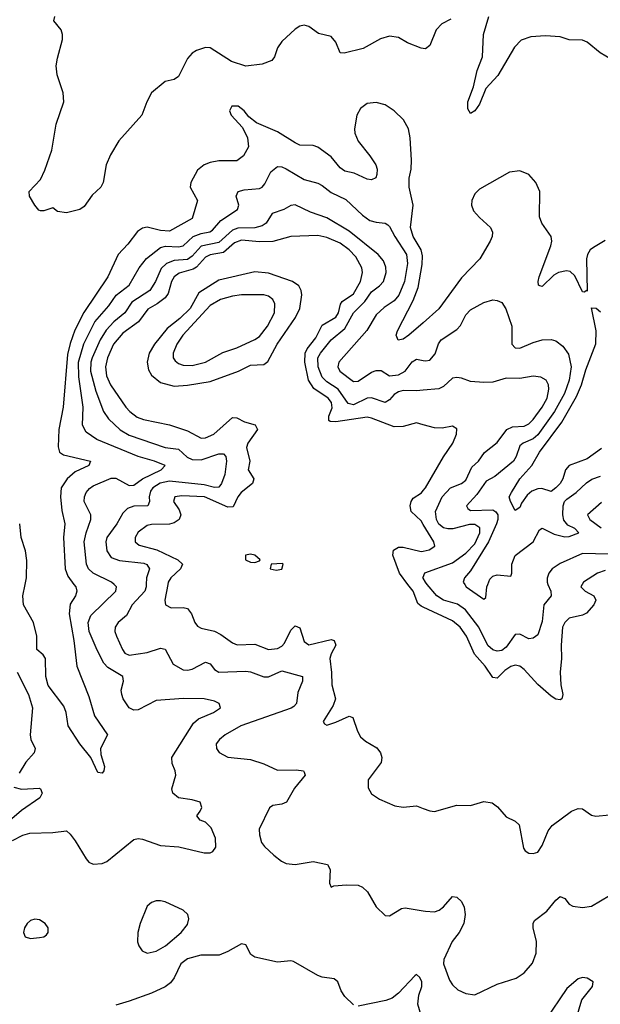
# Model space of a CAD drawing. Header units: inches. Extents: x 1603819 to 1745079, y 385938 to 533966.
# Tile 439 of 561: x 1728202 to 1730789, y 448130 to 452516. Entities that reach past the tile are written whole.
import ezdxf

# ---------------------------------------------------------------- set-up
doc = ezdxf.new("R2010")
doc.units = ezdxf.units.IN
doc.header["$MEASUREMENT"] = 0
for name, color, linetype in [('B7424', 7, 'Continuous'), ('B7425', 7, 'Continuous'), ('B7434', 7, 'Continuous'), ('B7435', 7, 'Continuous')]:
    doc.layers.add(name, color=color, linetype=linetype)

msp = doc.modelspace()

# ---------------------------------------------------------------- linework, layer by layer
at = {"layer": 'B7424', "color": 5}
for points, elevation in [([(1728170, 448859.8), (1728216.7, 448883.3), (1728247.6, 448892.4), (1728350, 448895), (1728410, 448903), (1728427.7, 448887.7), (1728450, 448858.4), (1728498, 448778), (1728510, 448763.7), (1728530, 448754), (1728570, 448756.9), (1728590, 448766.3), (1728710, 448863.6), (1728730, 448868), (1728750, 448865.4), (1728830, 448838), (1728910.9, 448830.9), (1729024.1, 448804.1), (1729050, 448804.4), (1729062, 448810), (1729076, 448830), (1729074, 448870), (1729055.9, 448915.9), (1729030, 448942), (1729006, 448950), (1728991, 448970), (1729006.8, 448990), (1729013.2, 449006.8), (1729006.8, 449030), (1728970, 449040.9), (1728910, 449050.4), (1728883.8, 449070), (1728880.4, 449090), (1728897.6, 449150), (1728894.9, 449170), (1728882, 449202), (1728879.6, 449230), (1728977, 449383), (1728998.9, 449401.1), (1729066, 449430), (1729097.1, 449450), (1729090.5, 449470), (1729070, 449480.3), (1729024.7, 449490), (1728931.9, 449491.9), (1728810, 449483.7), (1728730, 449441.6), (1728710, 449440.3), (1728690.5, 449450), (1728663.1, 449490), (1728656.5, 449510), (1728654.7, 449530), (1728664.2, 449570), (1728661.3, 449590), (1728595.5, 449630), (1728577.5, 449650), (1728547.1, 449707.1), (1728511.5, 449790), (1728507.2, 449830), (1728518.5, 449861.5), (1728630.2, 449970), (1728632.9, 449990), (1728622.4, 450000)], 240), ([(1728444.1, 450000), (1728451.7, 449990), (1728456.6, 449970), (1728450.2, 449950), (1728427.2, 449912.8), (1728422.2, 449870), (1728443, 449750), (1728456.6, 449636.6), (1728510, 449500.5), (1728534.8, 449414.8), (1728592.7, 449330), (1728562, 449270), (1728563.4, 449243.4), (1728580.3, 449190), (1728576.4, 449170), (1728570, 449159.3), (1728550, 449162.7), (1728519.3, 449230), (1728470, 449289.6), (1728418, 449370), (1728409.9, 449430), (1728398.7, 449458.7), (1728329, 449550), (1728318.6, 449590), (1728316.7, 449670), (1728307.4, 449687.4), (1728278.7, 449710), (1728278.7, 449770), (1728263.7, 449830), (1728218.9, 449910), (1728216, 449950), (1728226.7, 450000)], 220), ([(1728766, 450000), (1728765.9, 449990), (1728759.3, 449970), (1728702.6, 449910), (1728677.7, 449862.3), (1728640.2, 449830), (1728627, 449810), (1728626.6, 449790), (1728633.1, 449770), (1728660.5, 449710), (1728670, 449693.8), (1728690, 449685.9), (1728770, 449696.4), (1728830, 449715.9), (1728850, 449711.4), (1728885.8, 449645.8), (1728930, 449620.2), (1728950, 449617.8), (1728970, 449622.2), (1729030, 449653.5), (1729050, 449647.3), (1729070, 449621.5), (1729090, 449609.5), (1729210, 449613.4), (1729230, 449610.8), (1729290, 449588.7), (1729310, 449588.7), (1729370, 449615.8), (1729462, 449590), (1729462, 449570), (1729441.1, 449518.9), (1729435, 449470), (1729423, 449457), (1729410.9, 449449.1), (1729187.9, 449370), (1729117.8, 449330), (1729091.7, 449310), (1729077.4, 449290), (1729079.5, 449270), (1729091.3, 449251.3), (1729130, 449231.3), (1729230, 449220.7), (1729290, 449201.8), (1729350, 449173), (1729434.5, 449174.5), (1729466, 449170), (1729470, 449164.7), (1729474.4, 449150), (1729426.6, 449093.4), (1729390.1, 449029.9), (1729370, 449022), (1729330, 449015.8), (1729314.4, 449005.6), (1729269.3, 448910.7), (1729270, 448884.7), (1729279.5, 448850), (1729292.4, 448832.4), (1729334.5, 448794.5), (1729367.9, 448767.9), (1729390, 448757), (1729430, 448752.9), (1729510, 448766.7), (1729573.1, 448753.1), (1729585.5, 448730), (1729582.8, 448670), (1729590, 448652), (1729602, 448658), (1729657.7, 448662.3), (1729710, 448660.3), (1729730, 448651.8), (1729751.1, 448631.1), (1729790, 448563.8), (1729830, 448525.5), (1729850, 448523.8), (1729902.7, 448557.3), (1729919.7, 448560.3), (1730000, 448546)], 260), ([(1728862.2, 450000), (1728848.7, 449930), (1728851.8, 449910), (1728876.4, 449896.4), (1728930, 449897.5), (1728950, 449893.6), (1728968.1, 449870), (1728981.8, 449830), (1728994.2, 449814.2), (1729010, 449805.6), (1729070, 449792), (1729097.6, 449777.6), (1729150, 449739.7), (1729171.4, 449731.4), (1729250, 449733.6), (1729310, 449710.8), (1729350, 449714.8), (1729370, 449725.6), (1729381.7, 449738.3), (1729410, 449796.3), (1729430, 449815.7), (1729450, 449806.3), (1729470, 449746.5), (1729490, 449731.1), (1729590, 449754.3), (1729603.8, 449750), (1729610.1, 449730), (1729589.2, 449690.8), (1729583.9, 449670), (1729591.5, 449608.5), (1729592.4, 449552.4), (1729608.9, 449490), (1729599.2, 449460.8), (1729554, 449390), (1729559.8, 449379.8), (1729570, 449374), (1729610, 449386.5), (1729670, 449414), (1729687, 449407), (1729706.4, 449346.4), (1729720.8, 449320.8), (1729742.3, 449302.3), (1729792.5, 449272.5), (1729810, 449250.4), (1729815.5, 449230), (1729813.2, 449206.8), (1729754.9, 449130), (1729754.1, 449094.1), (1729770, 449068), (1729804.4, 449044.4), (1729874, 449014), (1729910, 449008.5), (1729970, 449013.7), (1730000, 449002.7)], 280), ([(1730000, 449899), (1729990, 449903.7), (1729976, 449916), (1729954.5, 449970), (1729932, 450000)], 280), ([(1728190.7, 449610), (1728241.4, 449510), (1728259.9, 449450), (1728248.3, 449330), (1728251.8, 449310), (1728270.8, 449270), (1728266.4, 449250), (1728230, 449209.1), (1728199.8, 449160.2)], 240), ([(1728176.8, 449096.8), (1728210, 449087.9), (1728290, 449092.8), (1728295.1, 449090), (1728301.6, 449070), (1728291.3, 449050), (1728210, 448992.9), (1728136, 448930)], 240), ([(1729690, 448127.8), (1729650, 448164.7), (1729633.7, 448190), (1729618.9, 448230), (1729603.7, 448243.7), (1729550, 448250.5), (1729530, 448258.4), (1729421.3, 448321.3), (1729410, 448324.3), (1729350, 448317.5), (1729250, 448339.6), (1729232.5, 448352.5), (1729210, 448395.3), (1729190, 448399.5), (1729130, 448365), (1729090.6, 448349.4), (1729008.8, 448348.8), (1728950, 448332.6), (1728920.2, 448310), (1728890, 448247.6), (1728873.8, 448226.3), (1728850, 448207.4), (1728790, 448179.5), (1728690, 448143.6), (1728630, 448126.7)], 240), ([(1729994, 448070), (1729975.7, 448130), (1729979.8, 448170), (1729993.2, 448210), (1729993.5, 448230), (1729985.5, 448250), (1729970, 448262.4), (1729962.7, 448257.3), (1729890, 448180.3), (1729862, 448158), (1729833.2, 448146.8), (1729710, 448121.3)], 240)]:
    msp.add_lwpolyline(points, dxfattribs=dict(at, elevation=elevation))
at = {"layer": 'B7424', "color": 5, "elevation": 260}
for points in [[(1728810, 448591.2), (1728790, 448584.2), (1728770, 448566.6), (1728739.6, 448490), (1728728.9, 448450), (1728727.7, 448407.7), (1728732.4, 448390), (1728747.6, 448367.6), (1728770, 448357.1), (1728810, 448366), (1728851.1, 448390), (1728921.3, 448450), (1728950, 448485.5), (1728955.8, 448510), (1728951.3, 448530), (1728930, 448549.6), (1728850, 448586.3), (1728830, 448591.1)], [(1728270, 448509.3), (1728250, 448502.7), (1728234.8, 448490), (1728224, 448470), (1728218.8, 448450), (1728226.8, 448430), (1728250, 448423), (1728290, 448428), (1728310, 448430.8), (1728320.9, 448439.1), (1728329.2, 448450), (1728329.3, 448470), (1728315.1, 448490), (1728290, 448506.6)]]:
    msp.add_lwpolyline(points, close=True, dxfattribs=at)
at = {"layer": 'B7425', "color": 5}
for points, elevation in [([(1730000, 452387.1), (1729990, 452388.5), (1729930, 452413.2), (1729890, 452436), (1729850, 452442), (1729810, 452431.2), (1729732.6, 452387.4), (1729647.2, 452367.2), (1729630, 452367.6), (1729610, 452416.3), (1729590, 452440.9), (1729533.9, 452453.9), (1729490, 452485.6), (1729470, 452490.8), (1729450, 452486.6), (1729430, 452474), (1729370, 452419.1), (1729351.3, 452390), (1729337.4, 452350), (1729325.9, 452334.1), (1729282.2, 452317.8), (1729210, 452309.2), (1729145.1, 452330), (1729050, 452389.8), (1729030, 452391.5), (1728990, 452379.3), (1728970, 452366.2), (1728950, 452342.2), (1728910, 452263.5), (1728890, 452249.7), (1728850, 452240.3), (1728789.7, 452190.3), (1728768.1, 452150), (1728747, 452090), (1728643.3, 451976.7), (1728606, 451914), (1728586.8, 451870), (1728574, 451790), (1728564, 451770), (1728525.3, 451734.7), (1728490, 451683.5), (1728469.7, 451669.7), (1728410, 451656), (1728370, 451661.2), (1728350, 451678), (1728310, 451664), (1728295.3, 451664.7), (1728287.3, 451667.3), (1728270, 451689), (1728245.2, 451730), (1728245.1, 451750), (1728295.4, 451804.6), (1728314.8, 451845.2), (1728345.7, 451934.3), (1728364.4, 452050), (1728398.7, 452150), (1728395.3, 452190), (1728369.4, 452270), (1728365.2, 452310), (1728370, 452344.9), (1728392.2, 452427.8), (1728392.7, 452450), (1728387.4, 452470), (1728354.7, 452510), (1728358.9, 452530)], 180), ([(1730000, 451166.2), (1729936.5, 451110), (1729910, 451093), (1729888.8, 451088.8), (1729878.9, 451110), (1729885.1, 451130), (1729955.5, 451264.5), (1729976.8, 451323.2), (1729995.3, 451424.7), (1729996.4, 451463.6), (1729990.3, 451490), (1729955.2, 451550), (1729943.4, 451590), (1729954.9, 451690), (1729936.8, 451770), (1729937.5, 451810), (1729946.3, 451850), (1729948, 451890), (1729941.7, 451990), (1729934.4, 452030), (1729911.9, 452070), (1729870.6, 452110), (1729830, 452136.2), (1729790, 452146.7), (1729750, 452142.1), (1729720.4, 452119.6), (1729704.6, 452090), (1729693.3, 452030), (1729695.1, 452010), (1729710, 451974.8), (1729762.5, 451910), (1729788.6, 451870), (1729794.2, 451850), (1729793.7, 451826.3), (1729788.2, 451811.8), (1729770, 451802), (1729750, 451805.7), (1729692.4, 451832.4), (1729650, 451840.8), (1729630, 451855.7), (1729590, 451905.2), (1729530, 451947.9), (1729510, 451955.8), (1729450, 451957.4), (1729430, 451966.8), (1729350, 452016.8), (1729256.7, 452056.7), (1729222.9, 452082.9), (1729202, 452110), (1729175.8, 452130), (1729147.8, 452130), (1729137.2, 452110), (1729144.3, 452090), (1729195.4, 452035.4), (1729217.5, 451990), (1729221.1, 451950), (1729199.2, 451910), (1729170, 451887.5), (1729090, 451887.6), (1729050, 451879.9), (1729024.2, 451870), (1728994.6, 451845.4), (1728964.2, 451790), (1728962.3, 451770), (1728993.8, 451710), (1728970, 451629.9), (1728870, 451574.4), (1728830, 451576.9), (1728770, 451591.8), (1728750, 451587.3), (1728727.4, 451572.6), (1728684.2, 451515.8), (1728641.4, 451470), (1728595.1, 451370), (1728487.8, 451212.2), (1728447.5, 451132.5), (1728426.7, 451073.3), (1728415.5, 451024.5), (1728396.3, 450790), (1728376.1, 450690), (1728373.3, 450613.3), (1728379.6, 450590), (1728397.5, 450577.5), (1728517.6, 450550), (1728510.2, 450530), (1728450, 450502.5), (1728413.7, 450470), (1728387.1, 450430), (1728383.8, 450390), (1728390.1, 450330.1), (1728403.3, 450270), (1728397.6, 450210), (1728405.4, 450070), (1728416.4, 450036.4), (1728444.1, 450000)], 220), ([(1728622.4, 450000), (1728611.8, 450010), (1728530, 450050.8), (1728508.9, 450070), (1728499.8, 450090), (1728490.1, 450190), (1728497.9, 450230), (1728519.2, 450290), (1728519.8, 450310), (1728490.1, 450370), (1728490.8, 450390), (1728497.8, 450410), (1728512.5, 450427.5), (1728530, 450439.6), (1728610, 450473.9), (1728630, 450474), (1728690, 450441.1), (1728710, 450441.9), (1728749.5, 450470.5), (1728831.8, 450510), (1728850.3, 450530), (1728803.1, 450550), (1728729.9, 450570.1), (1728546.2, 450646.2), (1728498, 450678), (1728482.7, 450710), (1728485.2, 450790), (1728465.7, 450925.7), (1728464, 450990), (1728487.8, 451072.2), (1728537.1, 451170), (1728599.5, 451240.5), (1728631.6, 451288.4), (1728690, 451332.7), (1728735.1, 451410), (1728767.7, 451452.3), (1728830, 451501), (1728852.4, 451507.6), (1728910, 451504.1), (1728930, 451508.3), (1728975, 451550), (1729010, 451563.3), (1729049.1, 451570.9), (1729061.3, 451578.7), (1729098.4, 451621.6), (1729172.9, 451670), (1729179, 451690), (1729166.7, 451730), (1729175.8, 451750), (1729201.5, 451758.5), (1729270, 451764.2), (1729282, 451770), (1729294.8, 451785.2), (1729321.2, 451838.8), (1729350, 451862.4), (1729370, 451860.7), (1729390, 451851.3), (1729470, 451803.6), (1729530, 451787.3), (1729550, 451777.1), (1729590, 451745.4), (1729655, 451715), (1729730, 451645), (1729761.7, 451621.7), (1729790, 451613.2), (1729830, 451609.8), (1729841.9, 451601.9), (1729850, 451594.7), (1729873, 451550), (1729926.1, 451470), (1729929.2, 451430), (1729916, 451350), (1729891.8, 451288.2), (1729870, 451263.8), (1729825.8, 451234.2), (1729790, 451200.5), (1729749.1, 451130.9), (1729623.7, 450990), (1729619.1, 450970), (1729629, 450950), (1729690, 450904.8), (1729710, 450905.7), (1729770, 450945.8), (1729790, 450953.9), (1729812.7, 450952.7), (1729850, 450929.9), (1729890, 450934.5), (1729919.8, 450950), (1729950, 450992.2), (1729970, 451003), (1730000, 450998.1)], 240), ([(1730000, 450865.8), (1729970, 450863.2), (1729910, 450864.5), (1729890, 450858.8), (1729870, 450845.6), (1729850, 450822.3), (1729830, 450810.5), (1729770, 450831.3), (1729750, 450829.5), (1729690, 450799.9), (1729665.6, 450805.6), (1729621.3, 450870), (1729570, 450902.3), (1729550, 450923.8), (1729531.3, 450970), (1729531.1, 451010), (1729541.8, 451030), (1729589.7, 451090.3), (1729650, 451140.4), (1729690, 451210.1), (1729739.3, 451260.7), (1729770, 451303.3), (1729805, 451330), (1729822.5, 451350), (1729834.6, 451390), (1729833.6, 451413.6), (1729822.2, 451442.2), (1729799.1, 451470), (1729670, 451574.5), (1729570, 451632.5), (1729498.4, 451658.4), (1729430, 451690.8), (1729410, 451687.6), (1729378.4, 451670), (1729326.8, 451653.2), (1729299.5, 451610), (1729282.6, 451597.4), (1729250, 451588.9), (1729173.5, 451586.5), (1729150, 451578.7), (1729090, 451522.6), (1729010, 451506.7), (1728970, 451461.8), (1728950, 451447.1), (1728890, 451443.9), (1728856.6, 451430), (1728832.8, 451407.2), (1728806.8, 451350), (1728781.9, 451310), (1728702.5, 451257.5), (1728670.1, 451210), (1728621.3, 451170), (1728587.3, 451132.7), (1728560.9, 451090), (1728525.4, 451010), (1728519.8, 450990), (1728517.9, 450950), (1728541.3, 450861.3), (1728575.9, 450770), (1728597.3, 450737.3), (1728649.2, 450689.2), (1728690, 450664.4), (1728850.4, 450610.4), (1728910, 450602.6), (1728947.7, 450567.7), (1728970, 450557.1), (1729010, 450555.1), (1729090, 450581.5), (1729110, 450582), (1729120.2, 450570), (1729124.2, 450550), (1729116.6, 450490), (1729101.1, 450450), (1729090, 450433.6), (1729070, 450432.6), (1729023.7, 450443.7), (1728870, 450460), (1728828.6, 450451.4), (1728794.7, 450430), (1728784.4, 450415.6), (1728779, 450390), (1728781.1, 450370), (1728772.4, 450350), (1728710.6, 450349.4), (1728682, 450338), (1728662.4, 450317.6), (1728635, 450270), (1728590.7, 450210), (1728586, 450190), (1728590, 450150.5), (1728610, 450120.8), (1728646.5, 450106.5), (1728754.6, 450094.6), (1728768.9, 450088.9), (1728780.2, 450070), (1728766.5, 450030), (1728766, 450000)], 260), ([(1730000, 450711.3), (1729970, 450719.8), (1729910, 450703), (1729870, 450702.6), (1729770, 450741.3), (1729750, 450745.3), (1729610, 450724.5), (1729585.4, 450725.4), (1729579.1, 450730), (1729579.9, 450750), (1729593.5, 450786.5), (1729591.8, 450810), (1729576.2, 450830), (1729512.9, 450872.9), (1729488.2, 450910), (1729471.8, 450990), (1729474.4, 451030), (1729482.6, 451050), (1729521.2, 451098.8), (1729550, 451155.7), (1729610, 451190.1), (1729622.1, 451210), (1729631.9, 451248.1), (1729639.5, 451260.5), (1729690, 451295.1), (1729720.1, 451350), (1729729.9, 451389.9), (1729726.7, 451410), (1729699.3, 451459.3), (1729669.9, 451490), (1729630, 451520.9), (1729570, 451546), (1729530, 451555), (1729410, 451550.5), (1729330, 451528.1), (1729270, 451526.2), (1729190, 451533.6), (1729158.7, 451521.3), (1729110, 451478.1), (1729050, 451468), (1729030, 451457.6), (1728990, 451413.5), (1728975.6, 451404.4), (1728913.2, 451386.8), (1728890, 451370.8), (1728877.9, 451350), (1728863.8, 451296.2), (1728850, 451277.4), (1728814.7, 451250), (1728773, 451227), (1728730.9, 451170), (1728661.2, 451118.8), (1728620.3, 451070), (1728593.5, 451010), (1728584.7, 450970), (1728588.5, 450930), (1728606.1, 450890), (1728675.6, 450790), (1728693.6, 450770), (1728725.8, 450745.8), (1728754.2, 450734.2), (1728870, 450711.1), (1728950, 450684.1), (1729010, 450651.6), (1729030, 450652.8), (1729067.7, 450670), (1729150, 450743.5), (1729170, 450742), (1729204.2, 450724.2), (1729251.3, 450711.3), (1729261.1, 450690), (1729218.8, 450630), (1729212.7, 450610), (1729227.9, 450550), (1729220.2, 450510), (1729245.2, 450470), (1729239.8, 450450), (1729189.5, 450410), (1729174.6, 450390), (1729153.5, 450346.5), (1729130, 450344.4), (1729025.6, 450390), (1728925.2, 450394.8), (1728892.7, 450390), (1728886.7, 450370), (1728912.8, 450332.8), (1728920.1, 450310), (1728913.2, 450290), (1728890, 450274.5), (1728870, 450268.1), (1728790, 450267.8), (1728770, 450262.7), (1728730, 450233.7), (1728716.1, 450210), (1728717.1, 450190), (1728735, 450175), (1728813.8, 450153.8), (1728906.4, 450110), (1728927, 450090), (1728918, 450070), (1728875.6, 450030), (1728864.2, 450010), (1728862.2, 450000)], 280), ([(1730000, 450267.1), (1729990, 450283.4), (1729945.7, 450325.7), (1729942.4, 450350), (1729945.5, 450370), (1729955.8, 450384.2), (1729992, 450408), (1730000, 450418.1)], 280), ([(1728226.7, 450000), (1728233.2, 450030), (1728233.7, 450106.3), (1728227.5, 450150), (1728209.2, 450210), (1728202.2, 450270)], 220), ([(1729932, 450000), (1729894.5, 450050), (1729863.9, 450130), (1729867.5, 450152.5), (1729890, 450166.1), (1729910, 450165.8), (1729990, 450147), (1730000, 450148.9)], 280), ([(1730000, 450027.6), (1729998.7, 450030), (1730000, 450033.1)], 260)]:
    msp.add_lwpolyline(points, dxfattribs=dict(at, elevation=elevation))
for points, elevation in [([(1729250, 451392.6), (1729090, 451355.4), (1729000.9, 451299.1), (1728961.1, 451230), (1728915.6, 451184.4), (1728859.9, 451140.1), (1728803, 451070), (1728778.9, 451030), (1728769.6, 450990), (1728776.7, 450956.7), (1728790, 450931.9), (1728830, 450900.1), (1728890, 450883.6), (1728950, 450888.5), (1729050, 450903.9), (1729176.4, 450950), (1729230, 450976.4), (1729290, 450979.7), (1729307.3, 450992.7), (1729348.9, 451070), (1729431.1, 451188.9), (1729449.9, 451230), (1729459.6, 451290), (1729456.3, 451310), (1729446.2, 451330), (1729416.9, 451350), (1729310, 451387.4)], 320), ([(1729290, 451290.5), (1729190, 451289.9), (1729150, 451284.5), (1729096.9, 451270), (1729050, 451242.8), (1728928.4, 451110), (1728902.5, 451070), (1728886, 451030), (1728886.2, 451010), (1728895.5, 450995.5), (1728910, 450984.4), (1728930, 450977.4), (1728970, 450975.5), (1729030, 450989.6), (1729106.6, 451033.4), (1729170, 451054.8), (1729249.3, 451090.7), (1729270, 451104.8), (1729306.6, 451150), (1729337.3, 451210), (1729339.1, 451250), (1729329.8, 451270), (1729310, 451284.2)], 340), ([(1729230, 450135.1), (1729208.5, 450130), (1729208.8, 450110), (1729230, 450099.5), (1729250, 450098), (1729270, 450104.7), (1729273.2, 450110), (1729250, 450130.9)], 320), ([(1729372.9, 450092.9), (1729322, 450090), (1729318, 450070), (1729344.4, 450064.4), (1729370, 450068.8), (1729376, 450090)], 320)]:
    msp.add_lwpolyline(points, close=True, dxfattribs=dict(at, elevation=elevation))
at = {"layer": 'B7434', "color": 5}
for points, elevation in [([(1730707.5, 450000), (1730701.3, 449990), (1730721.1, 449970), (1730760.2, 449950), (1730768.4, 449930), (1730759.8, 449910), (1730727.8, 449872.2), (1730710, 449863.9), (1730650.1, 449849.9), (1730630, 449830.8), (1730620.7, 449810), (1730613.8, 449730), (1730616.4, 449670), (1730610.1, 449610), (1730613.1, 449553.1), (1730622.3, 449510), (1730617.4, 449490), (1730610, 449486), (1730590.2, 449489.8), (1730570, 449502.6), (1730510, 449554.6), (1730450, 449621.6), (1730430, 449635.8), (1730410, 449640.8), (1730390, 449635.3), (1730363.7, 449616.2), (1730330, 449582.5), (1730310, 449585.2), (1730275.8, 449635.8), (1730229, 449689), (1730192.8, 449770), (1730164.5, 449810), (1730130, 449837.9), (1730000, 449899)], 280), ([(1730555.6, 450000), (1730567.9, 449970), (1730569.2, 449950), (1730537.3, 449910), (1730530, 449835.1), (1730510, 449775.6), (1730490, 449760.5), (1730470, 449758), (1730430, 449778.4), (1730410, 449777), (1730370, 449720.7), (1730350, 449705.7), (1730330, 449702.4), (1730310, 449709.4), (1730287.8, 449727.8), (1730247.7, 449810), (1730187.5, 449887.5), (1730152.1, 449912.1), (1730090.8, 449930.8), (1730061.1, 449950), (1730017.9, 450000)], 260), ([(1730185.1, 450000), (1730191.9, 449990), (1730270, 449934), (1730278.3, 449941.7), (1730283.1, 449990), (1730287.2, 450000)], 240), ([(1730000, 449002.7), (1730030, 448991.7), (1730050, 448988.9), (1730150, 449016.5), (1730210, 449016), (1730270, 449034), (1730307.1, 449027.1), (1730330.3, 449010.3), (1730370, 448964.9), (1730410, 448945.5), (1730427.7, 448930), (1730446.1, 448826.1), (1730454, 448814), (1730470, 448803), (1730490, 448801.6), (1730510, 448808.2), (1730530, 448837.3), (1730556.9, 448903.1), (1730573.9, 448926.1), (1730660.7, 448990), (1730690, 449001.5), (1730710, 449001.1), (1730750, 448972.4), (1730768.5, 448968.5), (1730830, 448974.4)], 280), ([(1730000, 448546), (1730010, 448544.2), (1730050, 448542), (1730070.7, 448549.3), (1730090, 448563.7), (1730130, 448610.7), (1730150, 448607.7), (1730170, 448588), (1730182.6, 448562.6), (1730186.4, 448530), (1730181.1, 448490), (1730160.2, 448450), (1730128.1, 448410), (1730091.1, 448330), (1730090.2, 448310), (1730117, 448237), (1730130, 448217.1), (1730154.6, 448194.6), (1730190, 448177.6), (1730230, 448172.2), (1730330, 448219.6), (1730414.2, 448245.8), (1730450, 448270.4), (1730486.3, 448313.7), (1730502.3, 448357.7), (1730503.9, 448410), (1730489.1, 448470.9), (1730489.8, 448490), (1730496.2, 448503.8), (1730550, 448545.5), (1730590, 448593.6), (1730610, 448610.3), (1730630, 448601.3), (1730650, 448575.6), (1730666.4, 448566.4), (1730710, 448561.2), (1730750, 448567.7), (1730830, 448614.4)], 260), ([(1730635.8, 447910), (1730705.8, 448150), (1730753.7, 448210), (1730756.4, 448230), (1730730, 448246.5), (1730710, 448249.1), (1730690, 448243.6), (1730640, 448200), (1730542.7, 448057.3)], 240)]:
    msp.add_lwpolyline(points, dxfattribs=dict(at, elevation=elevation))
at = {"layer": 'B7435', "color": 5}
for points, elevation in [([(1730863.2, 452323.2), (1730787.7, 452367.7), (1730730, 452415.9), (1730710, 452423.9), (1730650, 452425.6), (1730610, 452439.9), (1730544.6, 452444.6), (1730479.9, 452440.1), (1730435.6, 452424.4), (1730407.2, 452392.8), (1730332.7, 452267.3), (1730278.8, 452210), (1730250, 452139.7), (1730230, 452109.7), (1730210, 452098), (1730199.3, 452119.3), (1730199.3, 452150), (1730223.2, 452216.8), (1730240.7, 452290), (1730264.3, 452350), (1730268.6, 452450), (1730292.1, 452530)], 180), ([(1730122.5, 452517.5), (1730083.1, 452496.9), (1730057.7, 452470), (1730030, 452401.3), (1730010, 452385.7), (1730000, 452387.1)], 180), ([(1730810, 451531.6), (1730758.4, 451501.6), (1730743.6, 451490), (1730731.2, 451470), (1730726.9, 451450), (1730730, 451306), (1730728.9, 451308.9), (1730717.3, 451302.7), (1730710, 451304), (1730675.3, 451375.3), (1730654.3, 451394.3), (1730637.8, 451397.8), (1730601.8, 451390), (1730582.1, 451377.9), (1730530, 451327.7), (1730519, 451330), (1730513.8, 451333.8), (1730512.4, 451350), (1730517, 451370), (1730568.5, 451508.5), (1730572.3, 451530), (1730569.7, 451550), (1730528.5, 451610), (1730517.8, 451637.8), (1730518.8, 451750), (1730502.2, 451790), (1730470, 451825.5), (1730430, 451842.3), (1730383.5, 451836.5), (1730250, 451760.5), (1730230, 451739.8), (1730215.9, 451710), (1730214.4, 451690), (1730224.5, 451664.5), (1730250, 451634.6), (1730299, 451590), (1730307.9, 451570), (1730306.5, 451550), (1730298.5, 451530), (1730252.6, 451450), (1730170, 451365.3), (1730070, 451228.2), (1730000, 451166.2)], 220), ([(1730000, 450998.1), (1730010, 450996.5), (1730030, 450999.1), (1730053.1, 451026.9), (1730068.4, 451071.6), (1730079.4, 451090), (1730150, 451135.4), (1730165.7, 451154.3), (1730190, 451201), (1730210, 451223.8), (1730270, 451256.5), (1730310, 451267.9), (1730330, 451265.6), (1730350, 451255.6), (1730368.6, 451228.6), (1730393.9, 451150), (1730394.2, 451070), (1730410, 451054.2), (1730430, 451052.4), (1730490, 451078.4), (1730529.7, 451089.7), (1730570, 451091.6), (1730590, 451085.1), (1730621.7, 451061.7), (1730646.5, 451026.5), (1730658.4, 450970), (1730650.7, 450910), (1730629, 450850), (1730585.1, 450770), (1730510, 450666.6), (1730490, 450649.3), (1730445.5, 450630), (1730430, 450617.3), (1730413.4, 450570), (1730401.7, 450550), (1730319, 450481), (1730280.1, 450459.9), (1730239.2, 450400.8), (1730192.4, 450350), (1730198.3, 450338.3), (1730209.9, 450329.9), (1730310, 450332.3), (1730323.9, 450323.9), (1730332.9, 450310), (1730332.8, 450290), (1730326.3, 450270), (1730290, 450190), (1730210, 450061), (1730184.5, 450030), (1730178.2, 450010), (1730185.1, 450000)], 240), ([(1730794.4, 450605.6), (1730730, 450560.3), (1730650, 450529.8), (1730634.3, 450510), (1730621.8, 450470), (1730610.6, 450450), (1730590, 450429.9), (1730570, 450413.6), (1730528.2, 450428.2), (1730510, 450426.8), (1730484.3, 450415.7), (1730462.7, 450397.3), (1730437.8, 450362.2), (1730430, 450343.5), (1730410, 450329.2), (1730388.4, 450370), (1730382.8, 450390), (1730392.8, 450410), (1730429.9, 450470), (1730483.1, 450530), (1730518.4, 450590), (1730617.4, 450722.6), (1730682.3, 450837.7), (1730705.7, 450890), (1730723.8, 450956.2), (1730768.3, 451071.7), (1730769.9, 451130), (1730750, 451232), (1730770, 451231.3), (1730790, 451214.3)], 220), ([(1730000, 450033.1), (1730007.7, 450052.3), (1730130, 450097.2), (1730190, 450139.4), (1730230, 450180.4), (1730252.7, 450230), (1730252.5, 450252.5), (1730230, 450267.1), (1730206.5, 450266.5), (1730131.4, 450248.6), (1730110, 450247.9), (1730090, 450252.9), (1730070, 450268.5), (1730058.5, 450290), (1730054.2, 450325.8), (1730084.5, 450390), (1730121, 450430), (1730170, 450450.1), (1730190, 450464.2), (1730216.9, 450523.1), (1730246, 450550), (1730272.4, 450587.6), (1730330, 450632), (1730372.1, 450690), (1730398.3, 450701.7), (1730450, 450705.3), (1730470, 450715.2), (1730490, 450734.8), (1730529.9, 450790), (1730551.4, 450830), (1730559.9, 450870), (1730558.1, 450890), (1730547.7, 450910), (1730523.9, 450923.9), (1730490, 450927.4), (1730430, 450917.1), (1730370, 450919.6), (1730310, 450901.7), (1730270, 450900.2), (1730210, 450904.4), (1730170, 450919.7), (1730150, 450922), (1730130, 450918.8), (1730090, 450881.5), (1730070, 450871.8), (1730000, 450865.8)], 260), ([(1730000, 450418.1), (1730009.4, 450430), (1730090, 450568.9), (1730131.9, 450630), (1730147.8, 450670), (1730150, 450693.2), (1730130, 450705.1), (1730084, 450696), (1730050, 450697.2), (1730000, 450711.3)], 280), ([(1730287.2, 450000), (1730296.8, 450023.2), (1730310, 450036.7), (1730330, 450043), (1730390, 450037), (1730395.2, 450050), (1730395, 450090), (1730410, 450129.6), (1730490, 450189.7), (1730517.2, 450242.8), (1730530, 450250.7), (1730583.5, 450223.5), (1730630, 450211.6), (1730650, 450213.4), (1730693.4, 450230), (1730674.7, 450250), (1730644.6, 450264.6), (1730626.9, 450286.9), (1730621.9, 450310), (1730624, 450350), (1730629.7, 450370), (1730639.3, 450380.7), (1730680.6, 450410), (1730726.7, 450453.3), (1730751.4, 450468.6), (1730790, 450482.2)], 240), ([(1730794.4, 450365.6), (1730732.1, 450310), (1730742.5, 450290), (1730792.1, 450252.1)], 260), ([(1730000, 450148.9), (1730026.2, 450153.8), (1730050.9, 450170), (1730047.4, 450190), (1730000, 450267.1)], 280), ([(1730825.1, 450134.9), (1730710, 450138.3), (1730610, 450094.1), (1730574.2, 450070), (1730559.4, 450050), (1730552.2, 450027.8), (1730551.5, 450010), (1730555.6, 450000)], 260), ([(1730810, 450062.8), (1730776.1, 450050), (1730713.8, 450010), (1730707.5, 450000)], 280), ([(1730017.9, 450000), (1730009.3, 450010), (1730000, 450027.6)], 260)]:
    msp.add_lwpolyline(points, dxfattribs=dict(at, elevation=elevation))

doc.saveas('drawing.dxf')
